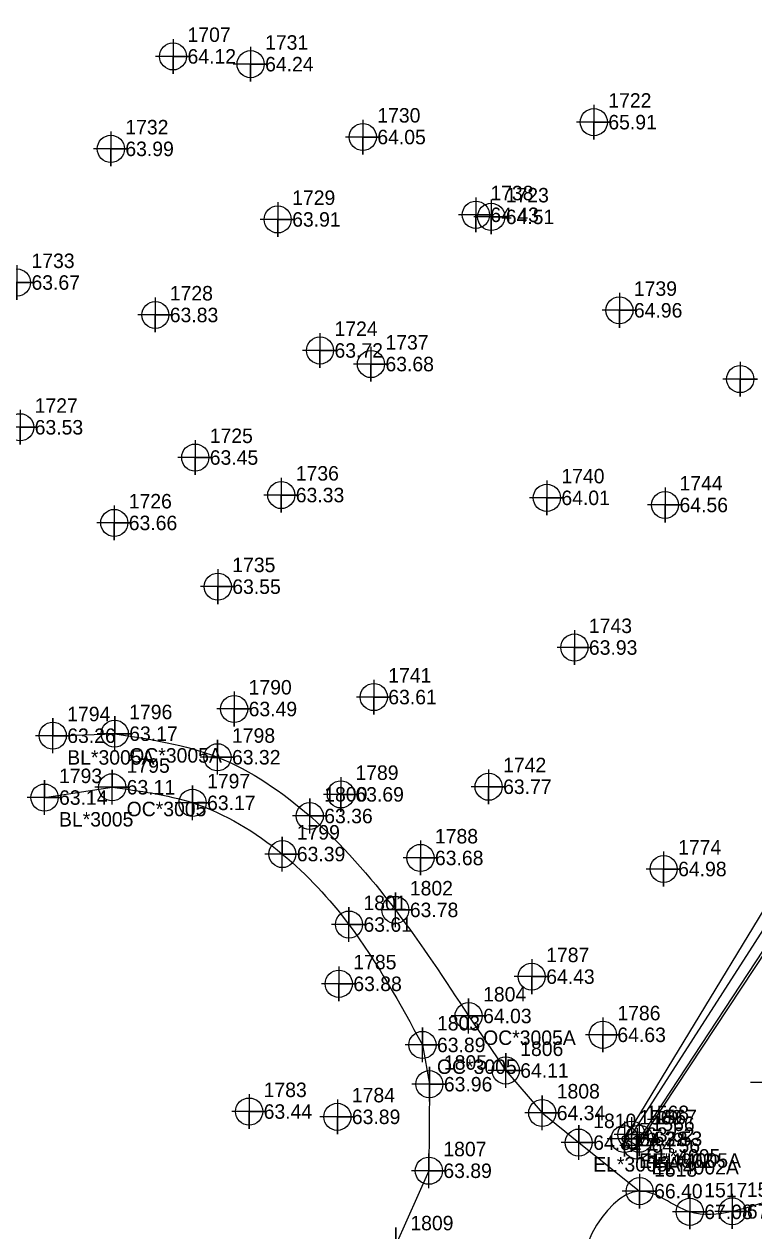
# Model space of a CAD drawing. Extents: x 2062781 to 2066835, y 358981 to 366501.
# Drawn here: x 2066203.9 to 2066329.8, y 365945.6 to 366153.9 of the extents above; entities that cross this region are included whole.
import ezdxf

# ---------------------------------------------------------------- set-up
doc = ezdxf.new("R2010")
doc.units = 0
for name, color, linetype in [('Exist DTM Breakline', 7, 'Continuous'), ('Exist DTM Breakline Cogo Comment', 7, 'Continuous'), ('Exist DTM Breakline Cogo Elevation', 7, 'Continuous'), ('Exist DTM Breakline Cogo Number', 7, 'Continuous'), ('Exist DTM Breakline Cogo Point CELL', 7, 'Continuous'), ('Exist DTM Regular Point CELL', 7, 'Continuous'), ('Exist DTM Regular Point Cogo Elevation', 7, 'Continuous'), ('Exist DTM Regular Point Cogo Number', 7, 'Continuous'), ('Exist DTM Ridgeline', 7, 'Continuous'), ('Exist DTM Ridgeline Cogo Comment', 7, 'Continuous'), ('Exist DTM Ridgeline Cogo Elevation', 7, 'Continuous'), ('Exist DTM Ridgeline Cogo Number', 7, 'Continuous'), ('Exist DTM Ridgeline Cogo Point CELL', 7, 'Continuous'), ('Exist Roads EOP', 7, 'Continuous'), ('Exist Roads EOP Cogo Elevation', 7, 'Continuous'), ('Exist Roads EOP Cogo Number', 7, 'Continuous'), ('Exist Roads EOP Cogo Point CELL', 7, 'Continuous'), ('Exist Roads Soil', 7, 'Continuous'), ('Exist Roads Soil Cogo Comment', 7, 'Continuous'), ('Exist Roads Soil Cogo Elevation', 7, 'Continuous'), ('Exist Roads Soil Cogo Number', 7, 'Continuous'), ('Exist Roads Soil Cogo Point CELL', 7, 'Continuous')]:
    doc.layers.add(name, color=color, linetype=linetype)

msp = doc.modelspace()

# ---------------------------------------------------------------- linework, layer by layer
at = {"layer": 'Exist DTM Breakline'}
for points in [[(2066453.45, 366211.7), (2066434.13, 366172.01), (2066420.62, 366147.57), (2066407.1, 366126.57), (2066395.31, 366106.03), (2066369.57, 366063.83), (2066345.64, 366019.78), (2066308.66, 365962.19)], [(2066409.49, 366125.07), (2066396.98, 366105.02), (2066371.83, 366062.49), (2066347.51, 366018.56), (2066310, 365961.48)]]:
    msp.add_lwpolyline(points, dxfattribs=at)
at = {"layer": 'Exist DTM Breakline Cogo Point CELL'}
for points in [[(2066308.66, 365965.19), (2066308.66, 365959.19), (2066308.66, 365962.19), (2066311.66, 365962.19), (2066305.66, 365962.19)], [(2066310, 365964.48), (2066310, 365958.48), (2066310, 365961.48), (2066313, 365961.48), (2066307, 365961.48)]]:
    msp.add_lwpolyline(points, dxfattribs=at)
for centre in [(2066308.66, 365962.19), (2066310, 365961.48)]:
    msp.add_circle(centre, 2.34, dxfattribs=at)
at = {"layer": 'Exist DTM Regular Point CELL'}
for points in [[(2066229.58, 366151.31), (2066229.58, 366145.31), (2066229.58, 366148.31), (2066232.58, 366148.31), (2066226.58, 366148.31)], [(2066242.96, 366149.97), (2066242.96, 366143.97), (2066242.96, 366146.97), (2066245.96, 366146.97), (2066239.96, 366146.97)], [(2066302.17, 366139.96), (2066302.17, 366133.96), (2066302.17, 366136.96), (2066305.17, 366136.96), (2066299.17, 366136.96)], [(2066262.32, 366137.39), (2066262.32, 366131.39), (2066262.32, 366134.39), (2066265.32, 366134.39), (2066259.32, 366134.39)], [(2066218.85, 366135.35), (2066218.85, 366129.35), (2066218.85, 366132.35), (2066221.85, 366132.35), (2066215.85, 366132.35)], [(2066281.82, 366123.97), (2066281.82, 366117.97), (2066281.82, 366120.97), (2066284.82, 366120.97), (2066278.82, 366120.97)], [(2066284.47, 366123.61), (2066284.47, 366117.61), (2066284.47, 366120.61), (2066287.47, 366120.61), (2066281.47, 366120.61)], [(2066247.63, 366123.17), (2066247.63, 366117.17), (2066247.63, 366120.17), (2066250.63, 366120.17), (2066244.63, 366120.17)], [(2066202.66, 366112.28), (2066202.66, 366106.28), (2066202.66, 366109.28), (2066205.66, 366109.28), (2066199.66, 366109.28)], [(2066306.58, 366107.48), (2066306.58, 366101.48), (2066306.58, 366104.48), (2066309.58, 366104.48), (2066303.58, 366104.48)], [(2066226.52, 366106.68), (2066226.52, 366100.68), (2066226.52, 366103.68), (2066229.52, 366103.68), (2066223.52, 366103.68)], [(2066254.93, 366100.55), (2066254.93, 366094.55), (2066254.93, 366097.55), (2066257.93, 366097.55), (2066251.93, 366097.55)], [(2066263.72, 366098.2), (2066263.72, 366092.2), (2066263.72, 366095.2), (2066266.72, 366095.2), (2066260.72, 366095.2)], [(2066327.42, 366095.61), (2066327.42, 366089.61), (2066327.42, 366092.61), (2066330.42, 366092.61), (2066324.42, 366092.61)], [(2066203.21, 366087.29), (2066203.21, 366081.29), (2066203.21, 366084.29), (2066206.21, 366084.29), (2066200.21, 366084.29)], [(2066233.41, 366082.06), (2066233.41, 366076.06), (2066233.41, 366079.06), (2066236.41, 366079.06), (2066230.41, 366079.06)], [(2066248.25, 366075.59), (2066248.25, 366069.59), (2066248.25, 366072.59), (2066251.25, 366072.59), (2066245.25, 366072.59)], [(2066294.07, 366075.11), (2066294.07, 366069.11), (2066294.07, 366072.11), (2066297.07, 366072.11), (2066291.07, 366072.11)], [(2066314.45, 366073.88), (2066314.45, 366067.88), (2066314.45, 366070.88), (2066317.45, 366070.88), (2066311.45, 366070.88)], [(2066219.44, 366070.78), (2066219.44, 366064.78), (2066219.44, 366067.78), (2066222.44, 366067.78), (2066216.44, 366067.78)], [(2066237.3, 366059.78), (2066237.3, 366053.78), (2066237.3, 366056.78), (2066240.3, 366056.78), (2066234.3, 366056.78)], [(2066298.82, 366049.27), (2066298.82, 366043.27), (2066298.82, 366046.27), (2066301.82, 366046.27), (2066295.82, 366046.27)], [(2066264.21, 366040.72), (2066264.21, 366034.72), (2066264.21, 366037.72), (2066267.21, 366037.72), (2066261.21, 366037.72)], [(2066240.12, 366038.66), (2066240.12, 366032.66), (2066240.12, 366035.66), (2066243.12, 366035.66), (2066237.12, 366035.66)], [(2066258.54, 366023.92), (2066258.54, 366017.92), (2066258.54, 366020.92), (2066261.54, 366020.92), (2066255.54, 366020.92)], [(2066284.02, 366025.24), (2066284.02, 366019.24), (2066284.02, 366022.24), (2066287.02, 366022.24), (2066281.02, 366022.24)], [(2066272.26, 366012.95), (2066272.26, 366006.95), (2066272.26, 366009.95), (2066275.26, 366009.95), (2066269.26, 366009.95)], [(2066314.21, 366011.04), (2066314.21, 366005.04), (2066314.21, 366008.04), (2066317.21, 366008.04), (2066311.21, 366008.04)], [(2066291.45, 365992.46), (2066291.45, 365986.46), (2066291.45, 365989.46), (2066294.45, 365989.46), (2066288.45, 365989.46)], [(2066258.18, 365991.22), (2066258.18, 365985.22), (2066258.18, 365988.22), (2066261.18, 365988.22), (2066255.18, 365988.22)], [(2066303.73, 365982.42), (2066303.73, 365976.42), (2066303.73, 365979.42), (2066306.73, 365979.42), (2066300.73, 365979.42)], [(2066332.21, 365974.17), (2066332.21, 365968.17), (2066332.21, 365971.17), (2066335.21, 365971.17), (2066329.21, 365971.17)], [(2066242.71, 365969.17), (2066242.71, 365963.17), (2066242.71, 365966.17), (2066245.71, 365966.17), (2066239.71, 365966.17)], [(2066257.93, 365968.26), (2066257.93, 365962.26), (2066257.93, 365965.26), (2066260.93, 365965.26), (2066254.93, 365965.26)]]:
    msp.add_lwpolyline(points, dxfattribs=at)
for centre in [(2066229.58, 366148.31), (2066242.96, 366146.97), (2066302.17, 366136.96), (2066262.32, 366134.39), (2066218.85, 366132.35), (2066247.63, 366120.17), (2066281.82, 366120.97), (2066284.47, 366120.61), (2066202.66, 366109.28), (2066226.52, 366103.68), (2066306.58, 366104.48), (2066254.93, 366097.55), (2066263.72, 366095.2), (2066327.42, 366092.61), (2066203.21, 366084.29), (2066233.41, 366079.06), (2066248.25, 366072.59), (2066294.07, 366072.11), (2066314.45, 366070.88), (2066219.44, 366067.78), (2066237.3, 366056.78), (2066298.82, 366046.27), (2066264.21, 366037.72), (2066240.12, 366035.66), (2066284.02, 366022.24), (2066258.54, 366020.92), (2066272.26, 366009.95), (2066314.21, 366008.04), (2066258.18, 365988.22), (2066291.45, 365989.46), (2066303.73, 365979.42), (2066242.71, 365966.17), (2066257.93, 365965.26)]:
    msp.add_circle(centre, 2.34, dxfattribs=at)
at = {"layer": 'Exist DTM Ridgeline'}
for points in [[(2066452.3, 366212.17), (2066432.2, 366173.22), (2066419.08, 366148.48), (2066404.99, 366127.67), (2066393.64, 366106.85), (2066368.26, 366064.69), (2066343.49, 366020.86), (2066307.47, 365961.44)], [(2066454.78, 366211.17), (2066436.1, 366171.42), (2066422.53, 366146.74), (2066411.35, 366123.89), (2066399.13, 366103.63), (2066373.76, 366060.81), (2066350.02, 366021.44), (2066309.63, 365960.31)], [(2066309.63, 365960.31), (2066307.47, 365961.44)]]:
    msp.add_lwpolyline(points, dxfattribs=at)
at = {"layer": 'Exist DTM Ridgeline Cogo Point CELL'}
for points in [[(2066307.47, 365964.44), (2066307.47, 365958.44), (2066307.47, 365961.44), (2066310.47, 365961.44), (2066304.47, 365961.44)], [(2066309.63, 365963.31), (2066309.63, 365957.31), (2066309.63, 365960.31), (2066312.63, 365960.31), (2066306.63, 365960.31)]]:
    msp.add_lwpolyline(points, dxfattribs=at)
for centre in [(2066307.47, 365961.44), (2066309.63, 365960.31)]:
    msp.add_circle(centre, 2.34, dxfattribs=at)
at = {"layer": 'Exist Roads EOP'}
msp.add_spline([(2066334.32, 365951.4), (2066326.06, 365948.94), (2066318.72, 365948.86), (2066310.07, 365952.43), (2066300.88, 365934.47), (2066308.84, 365931.65)], degree=3, dxfattribs=at)
at = {"layer": 'Exist Roads EOP Cogo Point CELL'}
for points in [[(2066310.07, 365955.43), (2066310.07, 365949.43), (2066310.07, 365952.43), (2066313.07, 365952.43), (2066307.07, 365952.43)], [(2066318.72, 365951.86), (2066318.72, 365945.86), (2066318.72, 365948.86), (2066321.72, 365948.86), (2066315.72, 365948.86)], [(2066326.06, 365951.94), (2066326.06, 365945.94), (2066326.06, 365948.94), (2066329.06, 365948.94), (2066323.06, 365948.94)]]:
    msp.add_lwpolyline(points, dxfattribs=at)
for centre in [(2066310.07, 365952.43), (2066318.72, 365948.86), (2066326.06, 365948.94)]:
    msp.add_circle(centre, 2.34, dxfattribs=at)
at = {"layer": 'Exist Roads Soil'}
for p, q in [((2066208.83, 366031.05), (2066219.52, 366031.4)), ((2066207.41, 366020.37), (2066219.08, 366022.15))]:
    msp.add_line(p, q, dxfattribs=at)
for points in [[(2066280.57, 365982.67), (2066286.97, 365973.26), (2066293.27, 365965.93), (2066299.56, 365960.81)], [(2066272.61, 365977.67), (2066273.8, 365970.89), (2066273.71, 365955.95), (2066268.02, 365943.17), (2066246.19, 365903.69), (2066228.64, 365867.86), (2066220.63, 365850.92)], [(2066299.56, 365960.81), (2066310.07, 365952.43)]]:
    msp.add_lwpolyline(points, dxfattribs=at)
for points in [[(2066219.52, 366031.4), (2066237.25, 366027.33), (2066253.16, 366017.19), (2066267.93, 366000.98), (2066280.57, 365982.67)], [(2066219.08, 366022.15), (2066232.95, 366019.46), (2066248.43, 366010.62), (2066259.93, 365998.45), (2066272.61, 365977.67)]]:
    msp.add_spline(points, degree=3, dxfattribs=at)
at = {"layer": 'Exist Roads Soil Cogo Point CELL'}
for points in [[(2066208.83, 366028.05), (2066208.83, 366034.05), (2066208.83, 366031.05), (2066211.83, 366031.05), (2066205.83, 366031.05)], [(2066219.52, 366028.4), (2066219.52, 366034.4), (2066219.52, 366031.4), (2066222.52, 366031.4), (2066216.52, 366031.4)], [(2066237.25, 366024.33), (2066237.25, 366030.33), (2066237.25, 366027.33), (2066240.25, 366027.33), (2066234.25, 366027.33)], [(2066219.08, 366019.15), (2066219.08, 366025.15), (2066219.08, 366022.15), (2066222.08, 366022.15), (2066216.08, 366022.15)], [(2066207.41, 366017.37), (2066207.41, 366023.37), (2066207.41, 366020.37), (2066210.41, 366020.37), (2066204.41, 366020.37)], [(2066232.95, 366016.46), (2066232.95, 366022.46), (2066232.95, 366019.46), (2066235.95, 366019.46), (2066229.95, 366019.46)], [(2066253.16, 366014.19), (2066253.16, 366020.19), (2066253.16, 366017.19), (2066256.16, 366017.19), (2066250.16, 366017.19)], [(2066248.43, 366007.62), (2066248.43, 366013.62), (2066248.43, 366010.62), (2066251.43, 366010.62), (2066245.43, 366010.62)], [(2066267.93, 365997.98), (2066267.93, 366003.98), (2066267.93, 366000.98), (2066270.93, 366000.98), (2066264.93, 366000.98)], [(2066259.93, 365995.45), (2066259.93, 366001.45), (2066259.93, 365998.45), (2066262.93, 365998.45), (2066256.93, 365998.45)], [(2066280.57, 365979.67), (2066280.57, 365985.67), (2066280.57, 365982.67), (2066283.57, 365982.67), (2066277.57, 365982.67)], [(2066272.61, 365974.67), (2066272.61, 365980.67), (2066272.61, 365977.67), (2066275.61, 365977.67), (2066269.61, 365977.67)], [(2066286.97, 365970.26), (2066286.97, 365976.26), (2066286.97, 365973.26), (2066289.97, 365973.26), (2066283.97, 365973.26)], [(2066273.8, 365967.89), (2066273.8, 365973.89), (2066273.8, 365970.89), (2066276.8, 365970.89), (2066270.8, 365970.89)], [(2066293.27, 365962.93), (2066293.27, 365968.93), (2066293.27, 365965.93), (2066296.27, 365965.93), (2066290.27, 365965.93)], [(2066299.56, 365957.81), (2066299.56, 365963.81), (2066299.56, 365960.81), (2066302.56, 365960.81), (2066296.56, 365960.81)], [(2066273.71, 365952.95), (2066273.71, 365958.95), (2066273.71, 365955.95), (2066276.71, 365955.95), (2066270.71, 365955.95)], [(2066268.02, 365940.17), (2066268.02, 365946.17), (2066268.02, 365943.17), (2066271.02, 365943.17), (2066265.02, 365943.17)]]:
    msp.add_lwpolyline(points, dxfattribs=at)
for centre in [(2066208.83, 366031.05), (2066219.52, 366031.4), (2066237.25, 366027.33), (2066219.08, 366022.15), (2066207.41, 366020.37), (2066232.95, 366019.46), (2066253.16, 366017.19), (2066248.43, 366010.62), (2066267.93, 366000.98), (2066259.93, 365998.45), (2066280.57, 365982.67), (2066272.61, 365977.67), (2066286.97, 365973.26), (2066273.8, 365970.89), (2066293.27, 365965.93), (2066299.56, 365960.81), (2066273.71, 365955.95)]:
    msp.add_circle(centre, 2.34, dxfattribs=at)

# ---------------------------------------------------------------- texts
at = {"layer": 'Exist DTM Breakline Cogo Comment'}
for s, p in [('EL*4005', (2066311.16, 365957.19)), ('EL*4005A', (2066312.5, 365956.48))]:
    msp.add_text(s, height=2.5, dxfattribs=at).set_placement(p)
at = {"layer": 'Exist DTM Breakline Cogo Elevation'}
for s, p in [('63.52', (2066311.16, 365960.94)), ('63.53', (2066312.5, 365960.23))]:
    msp.add_text(s, height=2.5, dxfattribs=at).set_placement(p)
at = {"layer": 'Exist DTM Breakline Cogo Number'}
for s, p in [('1568', (2066311.16, 365964.69)), ('1567', (2066312.5, 365963.98))]:
    msp.add_text(s, height=2.5, dxfattribs=at).set_placement(p)
at = {"layer": 'Exist DTM Regular Point Cogo Elevation'}
for s, p in [('64.12', (2066232.08, 366147.06)), ('64.24', (2066245.46, 366145.72)), ('65.91', (2066304.67, 366135.71)), ('64.05', (2066264.82, 366133.14)), ('63.99', (2066221.35, 366131.1)), ('63.91', (2066250.13, 366118.92)), ('64.43', (2066284.32, 366119.72)), ('64.51', (2066286.97, 366119.36)), ('63.67', (2066205.16, 366108.03)), ('63.83', (2066229.02, 366102.43)), ('64.96', (2066309.08, 366103.23)), ('63.72', (2066257.43, 366096.3)), ('63.68', (2066266.22, 366093.95)), ('63.53', (2066205.71, 366083.04)), ('63.45', (2066235.91, 366077.82)), ('63.33', (2066250.75, 366071.34)), ('64.01', (2066296.57, 366070.86)), ('64.56', (2066316.95, 366069.63)), ('63.66', (2066221.94, 366066.53)), ('63.55', (2066239.8, 366055.53)), ('63.93', (2066301.32, 366045.02)), ('63.61', (2066266.71, 366036.47)), ('63.49', (2066242.62, 366034.41)), ('63.69', (2066261.04, 366019.67)), ('63.77', (2066286.52, 366020.99)), ('63.68', (2066274.76, 366008.7)), ('64.98', (2066316.71, 366006.79)), ('64.43', (2066293.95, 365988.21)), ('63.88', (2066260.68, 365986.97)), ('64.63', (2066306.23, 365978.17)), ('63.44', (2066245.21, 365964.92)), ('63.89', (2066260.43, 365964.01))]:
    msp.add_text(s, height=2.5, dxfattribs=at).set_placement(p)
at = {"layer": 'Exist DTM Regular Point Cogo Number'}
for s, p in [('1707', (2066232.08, 366150.81)), ('1731', (2066245.46, 366149.47)), ('1722', (2066304.67, 366139.46)), ('1730', (2066264.82, 366136.89)), ('1732', (2066221.35, 366134.85)), ('1738', (2066284.32, 366123.47)), ('1723', (2066286.97, 366123.11)), ('1729', (2066250.13, 366122.67)), ('1733', (2066205.16, 366111.78)), ('1739', (2066309.08, 366106.98)), ('1728', (2066229.02, 366106.18)), ('1724', (2066257.43, 366100.05)), ('1737', (2066266.22, 366097.7)), ('1727', (2066205.71, 366086.79)), ('1725', (2066235.91, 366081.57)), ('1736', (2066250.75, 366075.09)), ('1740', (2066296.57, 366074.61)), ('1744', (2066316.95, 366073.38)), ('1726', (2066221.94, 366070.28)), ('1735', (2066239.8, 366059.28)), ('1743', (2066301.32, 366048.77)), ('1741', (2066266.71, 366040.22)), ('1790', (2066242.62, 366038.16)), ('1789', (2066261.04, 366023.42)), ('1742', (2066286.52, 366024.74)), ('1788', (2066274.76, 366012.45)), ('1774', (2066316.71, 366010.54)), ('1787', (2066293.95, 365991.96)), ('1785', (2066260.68, 365990.72)), ('1786', (2066306.23, 365981.92)), ('1783', (2066245.21, 365968.67)), ('1784', (2066260.43, 365967.76))]:
    msp.add_text(s, height=2.5, dxfattribs=at).set_placement(p)
at = {"layer": 'Exist DTM Ridgeline Cogo Comment'}
for s, p in [('EL*4002', (2066309.97, 365956.44)), ('EL*4002A', (2066312.13, 365955.31))]:
    msp.add_text(s, height=2.5, dxfattribs=at).set_placement(p)
at = {"layer": 'Exist DTM Ridgeline Cogo Elevation'}
for s, p in [('64.28', (2066309.97, 365960.19)), ('64.56', (2066312.13, 365959.06))]:
    msp.add_text(s, height=2.5, dxfattribs=at).set_placement(p)
at = {"layer": 'Exist DTM Ridgeline Cogo Number'}
for s, p in [('1569', (2066309.97, 365963.94)), ('1566', (2066312.13, 365962.81))]:
    msp.add_text(s, height=2.5, dxfattribs=at).set_placement(p)
at = {"layer": 'Exist Roads EOP Cogo Elevation'}
for s, p in [('66.40', (2066312.57, 365951.18)), ('67.08', (2066321.22, 365947.61)), ('67.56', (2066328.56, 365947.69))]:
    msp.add_text(s, height=2.5, dxfattribs=at).set_placement(p)
at = {"layer": 'Exist Roads EOP Cogo Number'}
for s, p in [('1518', (2066312.57, 365954.93)), ('1517', (2066321.22, 365951.36)), ('1516', (2066328.56, 365951.44))]:
    msp.add_text(s, height=2.5, dxfattribs=at).set_placement(p)
at = {"layer": 'Exist Roads Soil Cogo Comment'}
for s, p in [('BL*3005A', (2066211.33, 366026.05)), ('OC*3005A', (2066222.02, 366026.4)), ('OC*3005', (2066221.58, 366017.15)), ('BL*3005', (2066209.91, 366015.37)), ('OC*3005A', (2066283.07, 365977.67)), ('OC*3005', (2066275.11, 365972.67)), ('EL*3005A', (2066302.06, 365955.81))]:
    msp.add_text(s, height=2.5, dxfattribs=at).set_placement(p)
at = {"layer": 'Exist Roads Soil Cogo Elevation'}
for s, p in [('63.26', (2066211.33, 366029.8)), ('63.17', (2066222.02, 366030.15)), ('63.32', (2066239.75, 366026.08)), ('63.14', (2066209.91, 366019.12)), ('63.11', (2066221.58, 366020.9)), ('63.17', (2066235.45, 366018.21)), ('63.36', (2066255.66, 366015.94)), ('63.39', (2066250.93, 366009.37)), ('63.78', (2066270.43, 365999.73)), ('63.61', (2066262.43, 365997.2)), ('64.03', (2066283.07, 365981.42)), ('63.89', (2066275.11, 365976.42)), ('64.11', (2066289.47, 365972.01)), ('63.96', (2066276.3, 365969.64)), ('64.34', (2066295.77, 365964.68)), ('64.81', (2066302.06, 365959.56)), ('63.89', (2066276.21, 365954.7))]:
    msp.add_text(s, height=2.5, dxfattribs=at).set_placement(p)
at = {"layer": 'Exist Roads Soil Cogo Number'}
for s, p in [('1794', (2066211.33, 366033.55)), ('1796', (2066222.02, 366033.9)), ('1798', (2066239.75, 366029.83)), ('1795', (2066221.58, 366024.65)), ('1793', (2066209.91, 366022.87)), ('1797', (2066235.45, 366021.96)), ('1800', (2066255.66, 366019.69)), ('1799', (2066250.93, 366013.12)), ('1802', (2066270.43, 366003.48)), ('1801', (2066262.43, 366000.95)), ('1804', (2066283.07, 365985.17)), ('1803', (2066275.11, 365980.17)), ('1806', (2066289.47, 365975.76)), ('1805', (2066276.3, 365973.39)), ('1808', (2066295.77, 365968.43)), ('1810', (2066302.06, 365963.31)), ('1807', (2066276.21, 365958.45)), ('1809', (2066270.52, 365945.67))]:
    msp.add_text(s, height=2.5, dxfattribs=at).set_placement(p)

doc.saveas('drawing.dxf')
